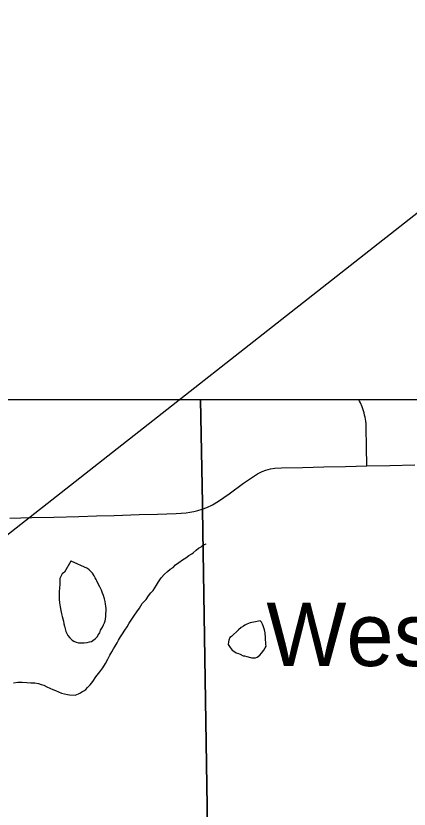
# Model space of a CAD drawing. Extents: x 103424 to 290657, y 38711 to 110967.
# Drawn here: x 214250.466 to 214250.7107, y 40214.8467 to 40215.3401 of the extents above; entities that cross this region are included whole.
import ezdxf

# ---------------------------------------------------------------- set-up
doc = ezdxf.new("R2010")
doc.units = 0
for name, color, linetype in [('GM_X_Corporation', 7, 'Continuous'), ('GM_X_County_Road', 7, 'Continuous'), ('GM_X_Minor_Lake', 7, 'Continuous'), ('GM_X_Minor_River', 7, 'Continuous'), ('GM_X_Township_Road', 7, 'Continuous'), ('GM_X_Unincorporated_Text', 7, 'Continuous'), ('SH_Text', 7, 'Continuous')]:
    doc.layers.add(name, color=color, linetype=linetype)

msp = doc.modelspace()

# ---------------------------------------------------------------- linework, layer by layer
at = {"layer": 'GM_X_Corporation'}
for points in [[(214246.35258, 40213.74302), (214246.35258, 40208.30125), (214253.15258, 40208.30125), (214253.15258, 40215.10125), (214247.88425, 40215.10125), (214247.88593, 40214.68485), (214247.88621, 40214.66416), (214247.8863, 40214.63438), (214247.88525, 40214.01696), (214247.88494, 40213.98106), (214247.88095, 40213.75762), (214247.63273, 40213.75746), (214247.49304, 40213.75527), (214246.50862, 40213.74676)], [(214252.9169, 40215.10125), (214250.58101, 40215.10125), (214250.58214, 40215.03695), (214250.58213, 40215.03302), (214250.59416, 40214.26814), (214250.59475, 40214.23045), (214250.59525, 40214.19876), (214250.59563, 40214.17445), (214250.60357, 40213.81454), (214251.4935, 40213.84402), (214251.49479, 40213.84407), (214251.89403, 40213.85729), (214251.9103, 40213.85774), (214252.15851, 40213.8645), (214252.94541, 40213.88639), (214252.94345, 40213.98349), (214252.94211, 40214.05193), (214252.9379, 40214.25624), (214252.93476, 40214.40518), (214252.93118, 40214.55366), (214252.92091, 40214.97111)]]:
    msp.add_lwpolyline(points, close=True, dxfattribs=at)
msp.add_lwpolyline([(214249.54399, 40213.78425), (214249.59497, 40213.78534), (214249.64558, 40213.78648), (214249.67196, 40213.78719), (214249.69835, 40213.78791), (214249.74105, 40213.78906), (214249.76925, 40213.78989), (214250.15944, 40213.79934), (214250.28071, 40213.80417), (214250.59348, 40213.81421), (214250.60357, 40213.81454), (214250.59563, 40214.17445), (214250.59525, 40214.19876), (214250.59475, 40214.23045), (214250.59416, 40214.26814), (214250.58213, 40215.03302), (214250.58214, 40215.03695), (214250.58101, 40215.10125), (214247.88425, 40215.10125)], dxfattribs=at)
at = {"layer": 'GM_X_County_Road'}
for points in [[(214250.58188, 40215.03316), (214250.58495, 40215.03433), (214250.58834, 40215.03599), (214250.59202, 40215.03822), (214250.5987, 40215.04273), (214250.60766, 40215.04943), (214250.61631, 40215.0552), (214250.61935, 40215.05672), (214250.62153, 40215.05753), (214250.62445, 40215.05832), (214250.62723, 40215.05869), (214250.63128, 40215.05902), (214250.64446, 40215.05928), (214250.65764, 40215.05954), (214250.67105, 40215.05983), (214250.68446, 40215.06012), (214250.69876, 40215.06044), (214250.71429, 40215.0608)], [(214250.46237, 40215.02764), (214250.476, 40215.02799), (214250.48964, 40215.02835), (214250.50516, 40215.02879), (214250.51619, 40215.02911), (214250.52721, 40215.02942), (214250.54274, 40215.02987), (214250.55425, 40215.0302), (214250.56575, 40215.03052), (214250.56892, 40215.03069), (214250.57192, 40215.03096), (214250.57437, 40215.0313), (214250.57679, 40215.03176), (214250.57929, 40215.0324), (214250.58188, 40215.03316)]]:
    msp.add_lwpolyline(points, dxfattribs=at)
at = {"layer": 'GM_X_Minor_Lake'}
for points in [[(214250.50052, 40215.00086), (214250.50033, 40215.00085), (214250.49628, 40214.99413), (214250.49478, 40214.99296), (214250.49405, 40214.99142), (214250.4935, 40214.99008), (214250.49333, 40214.98875), (214250.49337, 40214.98666), (214250.49323, 40214.98419), (214250.49307, 40214.98209), (214250.49293, 40214.97943), (214250.49297, 40214.97734), (214250.4932, 40214.97506), (214250.49362, 40214.9726), (214250.49405, 40214.97032), (214250.49446, 40214.96824), (214250.49487, 40214.96653), (214250.49528, 40214.96502), (214250.49569, 40214.96351), (214250.4959, 40214.96199), (214250.49631, 40214.96048), (214250.49672, 40214.95877), (214250.49713, 40214.95726), (214250.49772, 40214.95594), (214250.49831, 40214.95462), (214250.49967, 40214.95312), (214250.50102, 40214.95182), (214250.50218, 40214.95108), (214250.50351, 40214.95053), (214250.50504, 40214.95018), (214250.50656, 40214.95001), (214250.50846, 40214.95005), (214250.51035, 40214.95027)], [(214250.50052, 40215.00086), (214250.50033, 40215.00085), (214250.49628, 40214.99413), (214250.49478, 40214.99296), (214250.49405, 40214.99142), (214250.4935, 40214.99008), (214250.49333, 40214.98875), (214250.49337, 40214.98666), (214250.49323, 40214.98419), (214250.49307, 40214.98209), (214250.49293, 40214.97943), (214250.49297, 40214.97734), (214250.4932, 40214.97506), (214250.49362, 40214.9726), (214250.49405, 40214.97032), (214250.49446, 40214.96824), (214250.49487, 40214.96653), (214250.49528, 40214.96502), (214250.49569, 40214.96351), (214250.4959, 40214.96199), (214250.49631, 40214.96048), (214250.49672, 40214.95877), (214250.49713, 40214.95726), (214250.49772, 40214.95594), (214250.49831, 40214.95462), (214250.49967, 40214.95312), (214250.50102, 40214.95182), (214250.50218, 40214.95108), (214250.50351, 40214.95053), (214250.50504, 40214.95018), (214250.50656, 40214.95001), (214250.50846, 40214.95005), (214250.51035, 40214.95027), (214250.51187, 40214.95068), (214250.513, 40214.95089), (214250.51394, 40214.95148), (214250.51544, 40214.95264), (214250.51675, 40214.954), (214250.51729, 40214.95515), (214250.51822, 40214.95631), (214250.51876, 40214.95803), (214250.51987, 40214.95976), (214250.5206, 40214.96129), (214250.52115, 40214.96263), (214250.52151, 40214.96378), (214250.52187, 40214.96493), (214250.52203, 40214.96664), (214250.52213, 40214.97139), (214250.5221, 40214.97291), (214250.52189, 40214.97424), (214250.52167, 40214.97576), (214250.52126, 40214.97746), (214250.52065, 40214.97954), (214250.51987, 40214.98105), (214250.51926, 40214.98294), (214250.51828, 40214.98501), (214250.51729, 40214.9869), (214250.5165, 40214.98859), (214250.51592, 40214.98953), (214250.51533, 40214.99047), (214250.51474, 40214.99179), (214250.51376, 40214.99349), (214250.51241, 40214.9946), (214250.51163, 40214.99554), (214250.51067, 40214.99628), (214250.50052, 40215.00086)], [(214250.51035, 40214.95027), (214250.51187, 40214.95068), (214250.513, 40214.95089), (214250.51394, 40214.95148), (214250.51544, 40214.95264), (214250.51675, 40214.954), (214250.51729, 40214.95515), (214250.51822, 40214.95631), (214250.51876, 40214.95803), (214250.51987, 40214.95976), (214250.5206, 40214.96129), (214250.52115, 40214.96263), (214250.52151, 40214.96378), (214250.52187, 40214.96493), (214250.52203, 40214.96664), (214250.52213, 40214.97139), (214250.5221, 40214.97291), (214250.52189, 40214.97424), (214250.52167, 40214.97576), (214250.52126, 40214.97746), (214250.52065, 40214.97954), (214250.51987, 40214.98105), (214250.51926, 40214.98294), (214250.51828, 40214.98501), (214250.51729, 40214.9869), (214250.5165, 40214.98859), (214250.51592, 40214.98953), (214250.51533, 40214.99047), (214250.51474, 40214.99179), (214250.51376, 40214.99349), (214250.51241, 40214.9946), (214250.51163, 40214.99554), (214250.51067, 40214.99628), (214250.50052, 40215.00086)], [(214250.61797, 40214.96379), (214250.614, 40214.96296), (214250.61286, 40214.96274), (214250.61173, 40214.96253), (214250.61078, 40214.96214), (214250.60965, 40214.96174), (214250.60852, 40214.96115), (214250.60758, 40214.96056), (214250.60627, 40214.95959), (214250.60459, 40214.95823), (214250.60328, 40214.95687), (214250.60141, 40214.95532), (214250.6001, 40214.95415), (214250.59917, 40214.95338), (214250.59863, 40214.95184), (214250.59827, 40214.9507), (214250.5981, 40214.94917), (214250.59928, 40214.94729), (214250.60064, 40214.94561), (214250.60218, 40214.94449), (214250.60313, 40214.94394), (214250.60447, 40214.94339), (214250.60562, 40214.94303), (214250.60735, 40214.94212), (214250.6083, 40214.94194)], [(214250.61797, 40214.96379), (214250.614, 40214.96296), (214250.61286, 40214.96274), (214250.61173, 40214.96253), (214250.61078, 40214.96214), (214250.60965, 40214.96174), (214250.60852, 40214.96115), (214250.60758, 40214.96056), (214250.60627, 40214.95959), (214250.60459, 40214.95823), (214250.60328, 40214.95687), (214250.60141, 40214.95532), (214250.6001, 40214.95415), (214250.59917, 40214.95338), (214250.59863, 40214.95184), (214250.59827, 40214.9507), (214250.5981, 40214.94917), (214250.59928, 40214.94729), (214250.60064, 40214.94561), (214250.60218, 40214.94449), (214250.60313, 40214.94394), (214250.60447, 40214.94339), (214250.60562, 40214.94303), (214250.60735, 40214.94212), (214250.6083, 40214.94194), (214250.60963, 40214.94159), (214250.61192, 40214.94106), (214250.61287, 40214.94088), (214250.61402, 40214.94071), (214250.61515, 40214.94073), (214250.6161, 40214.94113), (214250.61778, 40214.94249), (214250.6189, 40214.94365), (214250.62038, 40214.94558), (214250.62112, 40214.94692), (214250.62167, 40214.94807), (214250.62165, 40214.94921), (214250.62163, 40214.95054), (214250.62141, 40214.95187), (214250.62139, 40214.95301), (214250.62137, 40214.95396), (214250.62116, 40214.95548), (214250.62114, 40214.95643), (214250.62073, 40214.95813), (214250.62033, 40214.95946), (214250.61992, 40214.96078), (214250.61953, 40214.96172), (214250.61893, 40214.96304), (214250.61797, 40214.96379)], [(214250.6083, 40214.94194), (214250.60963, 40214.94159), (214250.61192, 40214.94106), (214250.61287, 40214.94088), (214250.61402, 40214.94071), (214250.61515, 40214.94073), (214250.6161, 40214.94113), (214250.61778, 40214.94249), (214250.6189, 40214.94365), (214250.62038, 40214.94558), (214250.62112, 40214.94692), (214250.62167, 40214.94807), (214250.62165, 40214.94921), (214250.62163, 40214.95054), (214250.62141, 40214.95187), (214250.62139, 40214.95301), (214250.62137, 40214.95396), (214250.62116, 40214.95548), (214250.62114, 40214.95643), (214250.62073, 40214.95813), (214250.62033, 40214.95946), (214250.61992, 40214.96078), (214250.61953, 40214.96172), (214250.61893, 40214.96304), (214250.61797, 40214.96379)]]:
    msp.add_lwpolyline(points, dxfattribs=at)
at = {"layer": 'GM_X_Minor_River'}
for points in [[(214250.56963, 40215.00171), (214250.57169, 40215.00307), (214250.57357, 40215.00444), (214250.57545, 40215.00542), (214250.57639, 40215.00601), (214250.57826, 40215.00775), (214250.57956, 40215.00892), (214250.58125, 40215.0099), (214250.58219, 40215.01068), (214250.58332, 40215.01127), (214250.58445, 40215.01167), (214250.58445, 40215.01167)], [(214250.46466, 40214.92531), (214250.46731, 40214.92555), (214250.46997, 40214.9256), (214250.47282, 40214.92546), (214250.47529, 40214.92531), (214250.47795, 40214.92517), (214250.48005, 40214.92483), (214250.48177, 40214.92429), (214250.48349, 40214.92375), (214250.48521, 40214.92283), (214250.48713, 40214.92191), (214250.48904, 40214.92118), (214250.49076, 40214.92046), (214250.49249, 40214.91954), (214250.4944, 40214.91881), (214250.4963, 40214.91846), (214250.49821, 40214.91793), (214250.49935, 40214.91776), (214250.50297, 40214.91763), (214250.50391, 40214.91803), (214250.50504, 40214.91843), (214250.50617, 40214.91902), (214250.50711, 40214.91961), (214250.50824, 40214.9202), (214250.50955, 40214.92098), (214250.51067, 40214.92233), (214250.51235, 40214.92388), (214250.51383, 40214.926), (214250.51586, 40214.92889), (214250.51828, 40214.93197), (214250.52013, 40214.93448), (214250.52179, 40214.93717), (214250.52326, 40214.93986), (214250.52455, 40214.94235), (214250.52584, 40214.94446), (214250.52676, 40214.94638), (214250.52786, 40214.94811), (214250.52897, 40214.95003), (214250.52989, 40214.95176), (214250.53118, 40214.95387), (214250.53228, 40214.9558), (214250.53377, 40214.95791), (214250.53525, 40214.96003), (214250.53653, 40214.96234), (214250.5382, 40214.96484), (214250.53986, 40214.96734), (214250.54134, 40214.96946), (214250.54301, 40214.97177), (214250.54467, 40214.97465), (214250.54709, 40214.97716), (214250.54857, 40214.97928), (214250.55006, 40214.98121), (214250.55136, 40214.98275), (214250.55247, 40214.98429), (214250.55358, 40214.98602), (214250.55487, 40214.98814), (214250.55654, 40214.99045), (214250.55858, 40214.99277), (214250.56045, 40214.99451), (214250.56214, 40214.99587), (214250.56383, 40214.99704), (214250.56532, 40214.99859), (214250.56738, 40215.00015), (214250.56963, 40215.00171)]]:
    msp.add_lwpolyline(points, dxfattribs=at)
at = {"layer": 'GM_X_Township_Road'}
msp.add_lwpolyline([(214250.68446, 40215.06012), (214250.68423, 40215.07204), (214250.68401, 40215.08397), (214250.68396, 40215.08529), (214250.68387, 40215.08661), (214250.68373, 40215.08793), (214250.68354, 40215.08924), (214250.68331, 40215.09054), (214250.68302, 40215.09183), (214250.68269, 40215.09312), (214250.68231, 40215.09439), (214250.68191, 40215.09564), (214250.68146, 40215.09688), (214250.68042, 40215.09931), (214250.67983, 40215.1005), (214250.67942, 40215.10125)], dxfattribs=at)
at = {"layer": 'SH_Text'}
msp.add_line((214265.04189, 40226.47703), (214234.64719, 40202.58867), dxfattribs=at)

# ---------------------------------------------------------------- texts
at = {"layer": 'GM_X_Unincorporated_Text'}
msp.add_text('West Bass Lake', height=0.0394886, rotation=0, dxfattribs=at).set_placement((214250.62186, 40214.93567))

doc.saveas('drawing.dxf')
